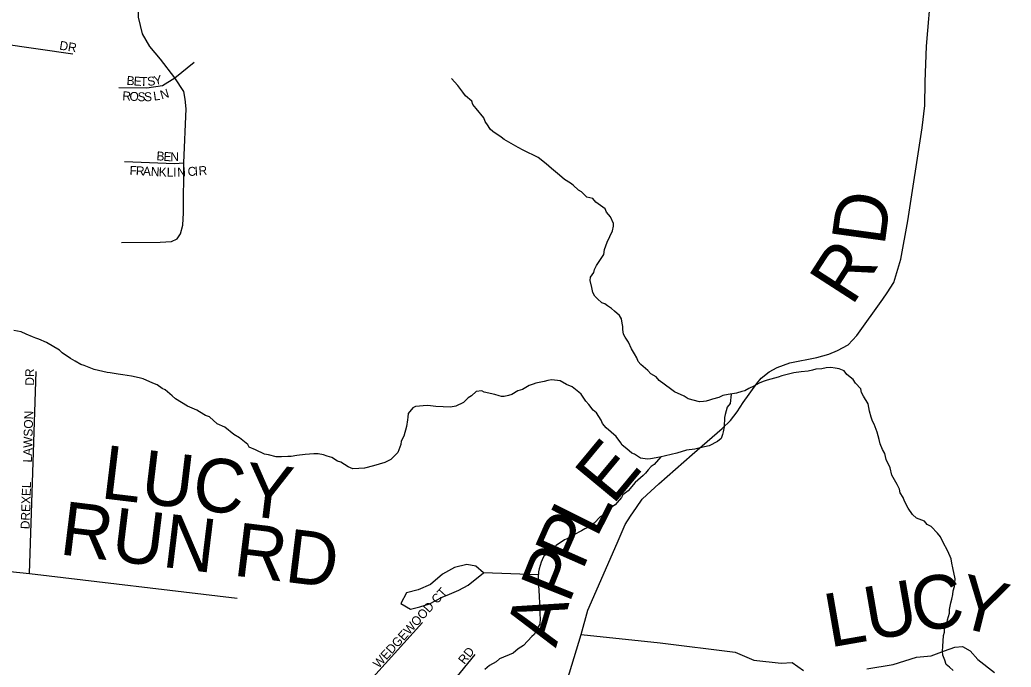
# Model space of a CAD drawing. Extents: x 1310247 to 1664935, y 235267 to 584339.
# Drawn here: x 1479257 to 1484809, y 383338 to 386965 of the extents above; entities that cross this region are included whole.
import ezdxf

# ---------------------------------------------------------------- set-up
doc = ezdxf.new("R2010")
doc.units = 0
for name, color, linetype in [('GM_X_Minor_Lake', 7, 'Continuous'), ('GM_X_Minor_River', 7, 'Continuous'), ('GM_X_Township_Road', 7, 'Continuous'), ('GM_X_Township_Road_Text', 7, 'Continuous'), ('GM_X_Township_Subdivision', 7, 'Continuous'), ('GM_X_Township_Subdivision_Text', 7, 'Continuous')]:
    doc.layers.add(name, color=color, linetype=linetype)

msp = doc.modelspace()

# ---------------------------------------------------------------- linework, layer by layer
at = {"layer": 'GM_X_Minor_Lake'}
for points in [[(1481854, 383866.8), (1481810.5, 383903.6), (1481760.5, 383912.6), (1481691.9, 383895.7), (1481625, 383858.7), (1481557.8, 383801.7), (1481487, 383770.8), (1481422.5, 383753.9), (1481391.4, 383694.2), (1481445, 383663.2), (1481497.5, 383676.3), (1481552, 383693.4), (1481622.9, 383730.3)], [(1481622.9, 383730.3), (1481663.3, 383747.7), (1481715.9, 383768.8), (1481768.6, 383798), (1481854, 383866.8)]]:
    msp.add_lwpolyline(points, dxfattribs=at)
at = {"layer": 'GM_X_Minor_River'}
for points in [[(1482431.9, 385971.8), (1482402.3, 386000.5), (1482386.4, 386010.8), (1482356.8, 386039.4), (1482340.9, 386049.7), (1482307.1, 386070.4), (1482279.4, 386095), (1482257.7, 386113.4), (1482233.9, 386131.9), (1482204.2, 386158.5), (1482160.7, 386193.5), (1482075, 386235.1), (1482047.2, 386249.7), (1481969.7, 386295.2), (1481951.8, 386307.5), (1481906.2, 386338.5), (1481890.3, 386352.8), (1481880.6, 386371), (1481863, 386395.5), (1481855.3, 386415.7), (1481812, 386468.6), (1481794.3, 386491), (1481788.6, 386509.2), (1481753, 386539.9), (1481737.3, 386560.3), (1481709.8, 386596.9), (1481674.3, 386635.7)], [(1484231.3, 384229.5), (1484211.9, 384267.9), (1484204.2, 384288.2), (1484186.6, 384314.6), (1484182.9, 384334.7), (1484169.3, 384361.1), (1484140.1, 384413.8), (1484130.7, 384454.1), (1484109.4, 384500.7), (1484102, 384534.9), (1484088.3, 384557.3), (1484074.8, 384589.6), (1484069.2, 384613.8), (1484057.8, 384654.2), (1484040.5, 384698.7), (1484032.7, 384716.9), (1484025.1, 384739.1), (1484015.6, 384771.4), (1484008.3, 384813.7), (1483980.9, 384856.3), (1483971.2, 384876.6), (1483967.5, 384896.7), (1483936, 384929.4), (1483924.3, 384949.7), (1483888.6, 384978.4), (1483872.9, 384998.8), (1483845, 385009.3), (1483823, 385013.7), (1483798.9, 385016.1), (1483772.8, 385014.6), (1483748.6, 385009), (1483714.5, 385007.6), (1483696.3, 385001.9), (1483672.1, 384996.3), (1483631.9, 384993), (1483591.7, 384987.7), (1483525.2, 384970.8), (1483502.9, 384963.1), (1483442.4, 384946.1), (1483420.2, 384938.5), (1483398, 384928.8), (1483367.6, 384913.3), (1483339.3, 384899.7), (1483317, 384886.1), (1483300.9, 384882.3), (1483270.6, 384872.8), (1483224.3, 384865.6), (1483194.1, 384860.1), (1483171.8, 384848.5), (1483135.5, 384839.1), (1483119.4, 384833.3), (1483101.2, 384827.6), (1483085.1, 384825.9), (1483063, 384824.3), (1482999.1, 384841.5), (1482977.2, 384855.9), (1482923.5, 384881), (1482901.7, 384897.4), (1482838.2, 384944.7), (1482820.5, 384965.1), (1482790.7, 384981.7), (1482774.9, 385000), (1482735.3, 385032.9), (1482719.6, 385051.2), (1482711.9, 385071.4), (1482700.2, 385093.7), (1482682.6, 385122.1), (1482665.2, 385158.6), (1482647.6, 385187), (1482637.8, 385203.2), (1482634.2, 385229.4), (1482634.6, 385247.5), (1482630.8, 385265.6), (1482627.2, 385289.8), (1482615.5, 385308), (1482587.8, 385332.6), (1482570, 385347), (1482548.2, 385363.4), (1482532.3, 385373.8), (1482516.3, 385380.1), (1482492.6, 385402.6), (1482476.8, 385416.9), (1482465.1, 385437.2), (1482459.6, 385465.4), (1482450.2, 385503.7), (1482452.5, 385523.8), (1482471, 385549.5), (1482475.3, 385565.5), (1482485.7, 385589.4), (1482526.9, 385650.9), (1482531.4, 385679), (1482546.1, 385718.9), (1482575.3, 385782.6), (1482581.8, 385808.6), (1482582, 385824.6), (1482564.6, 385861.1), (1482542.9, 385887.6), (1482535.2, 385905.8), (1482483.6, 385942.8), (1482465.9, 385963.2), (1482431.9, 385971.8)], [(1480533.8, 384585.7), (1480488.3, 384622.6), (1480456.5, 384641.3), (1480405, 384682.3), (1480363.1, 384701.1), (1480319.6, 384740), (1480297.7, 384748.5), (1480263.9, 384769.1), (1480248, 384777.5), (1480196.2, 384800.5), (1480128.6, 384841.8), (1480110.8, 384858.2), (1480071.2, 384891), (1480055.3, 384899.3), (1480025.5, 384919.9), (1480001.6, 384928.4), (1479947.8, 384953.4), (1479925.9, 384959.8), (1479881.8, 384968.6), (1479833.8, 384975.5), (1479807.8, 384980), (1479763.7, 384986.8), (1479745.7, 384989.1), (1479673.7, 385006.4), (1479617.9, 385027.5), (1479599.9, 385033.8), (1479568.1, 385052.5), (1479540.2, 385067), (1479494.6, 385099.9), (1479478.8, 385114.3), (1479407.3, 385157.7), (1479363.4, 385176.5), (1479347.4, 385180.8), (1479327.5, 385189.2), (1479293.6, 385203.9), (1479265.7, 385216.4), (1479223.7, 385225.2)], [(1483240.4, 384868.1), (1483235.5, 384815.2), (1483219.1, 384795.5), (1483206.4, 384753.5), (1483204.1, 384737.5), (1483201.2, 384685.3), (1483196.7, 384657.3), (1483192.4, 384641.3), (1483184, 384619.4), (1483163.7, 384601.6), (1483117.1, 384578.4), (1483090.9, 384572.8), (1483036.5, 384559.7), (1482990.2, 384554.5), (1482935.8, 384537.4), (1482905.5, 384529.9), (1482841, 384515), (1482788.7, 384505.8), (1482772.6, 384504.1), (1482732.5, 384508.8), (1482698.8, 384531.5), (1482684.8, 384537.8), (1482657.1, 384560.4), (1482629.4, 384580.9), (1482623.6, 384595.1), (1482596.1, 384629.7), (1482540.7, 384678.9), (1482521, 384703.3), (1482513.3, 384721.5), (1482485.9, 384762.2), (1482468.1, 384778.5), (1482444.5, 384809.1), (1482426.8, 384827.5), (1482401.3, 384868.1), (1482387.5, 384878.4), (1482349.8, 384909.1), (1482317.9, 384921.8), (1482282.2, 384942.5), (1482268.1, 384944.7), (1482234.1, 384947.3), (1482213.9, 384943.7), (1482193.8, 384938), (1482147.4, 384928.8), (1482131.3, 384923), (1482109.1, 384915.4), (1482072.6, 384893.9), (1482046.4, 384886.4), (1482011.9, 384864.9), (1481993.7, 384859.2), (1481969.5, 384853.6), (1481955.5, 384853.8), (1481941.5, 384858.1), (1481917.6, 384866.5), (1481857.6, 384879.6), (1481843.6, 384885.9), (1481813.4, 384882.4), (1481787, 384858.8), (1481768.7, 384847.1), (1481742.2, 384821.5), (1481699.7, 384800.1), (1481669.5, 384794.6), (1481587.2, 384798.1), (1481557.2, 384802.6), (1481539.1, 384804.9), (1481472.8, 384798.1), (1481458.6, 384790.3), (1481432, 384758.6), (1481429.6, 384738.6), (1481427.4, 384724.6), (1481422.7, 384686.5), (1481407.8, 384632.6), (1481393.3, 384604.7), (1481390.9, 384584.7), (1481374.1, 384540.8), (1481361.8, 384526.9), (1481335.3, 384501.3), (1481319.1, 384493.6), (1481300.9, 384483.8), (1481238.4, 384466.9), (1481188, 384453.7), (1481155.8, 384450.2), (1481121.7, 384448.8), (1481095.8, 384461.3), (1481054, 384486.2), (1481036.1, 384492.5), (1481004.3, 384513.1), (1480978.3, 384519.6), (1480958.4, 384528), (1480928.4, 384532.6), (1480904.3, 384533), (1480856, 384529.8), (1480807.8, 384524.6), (1480777.6, 384519.1), (1480757.5, 384517.5), (1480723.3, 384516.1), (1480693.2, 384516.6), (1480649.3, 384527.4), (1480627.2, 384531.8), (1480577.4, 384554.8), (1480541.6, 384571.5), (1480533.8, 384585.7)], [(1482847.5, 384516.5), (1482810.2, 384473.3), (1482792, 384461.6), (1482775.6, 384443.8), (1482761.2, 384424), (1482747, 384412.2), (1482702.2, 384372.8), (1482663.2, 384325.3), (1482634.7, 384303.7), (1482626.4, 384287.8), (1482591.7, 384248.3), (1482571.3, 384234.6), (1482536.6, 384197), (1482506.2, 384179.5), (1482473.5, 384143.9), (1482443, 384122.4), (1482420.8, 384112.7), (1482402.5, 384101), (1482360, 384079.7), (1482325.5, 384058.2), (1482307.3, 384050.5), (1482260.6, 384019.2), (1482244.3, 384001.4), (1482191.4, 383960.1), (1482183, 383940.2), (1482176.7, 383926.3), (1482166.1, 383888.3), (1482161.8, 383872.3), (1482159.2, 383840.2), (1482160.7, 383806.1), (1482164.1, 383773.9), (1482165.4, 383729.7), (1482166.9, 383699.5), (1482168.6, 383679.4), (1482169.8, 383631.2), (1482171.5, 383613.1), (1482168.9, 383579), (1482160.6, 383563.1), (1482137.8, 383521.3), (1482123.6, 383509.5), (1482078.6, 383460.1), (1482048.1, 383440.6), (1482019.6, 383417), (1481942.8, 383384.2), (1481924.5, 383368.4), (1481888, 383347), (1481861.5, 383325.4)], [(1484483, 383319.4), (1484463.2, 383337.8), (1484445.4, 383352.2), (1484437.8, 383376.4), (1484426.2, 383404.7), (1484424.6, 383426.8), (1484425, 383453), (1484430.1, 383515.1), (1484434.4, 383533.1), (1484434.7, 383551.2), (1484449.2, 383581), (1484451.6, 383603.1), (1484462.3, 383641), (1484462.6, 383661.1), (1484471.3, 383699.1), (1484475.6, 383719.1), (1484482.1, 383745.1), (1484484.5, 383765.2), (1484490.9, 383789.1), (1484495.6, 383833.2), (1484482.6, 383893.7), (1484477, 383919.9), (1484473.4, 383944.1), (1484454.1, 383988.6), (1484426.8, 384039.3), (1484413.3, 384067.6), (1484395.5, 384088), (1484360.1, 384126.8), (1484338.2, 384137.2), (1484322.4, 384155.6), (1484278.5, 384172.4), (1484256.8, 384192.9), (1484231.3, 384229.5)], [(1482160.5, 383855.7), (1481854, 383866.8)]]:
    msp.add_lwpolyline(points, dxfattribs=at)
at = {"layer": 'GM_X_Township_Road'}
for points in [[(1482400.3, 383521.1), (1482437.2, 383657.1), (1482603.1, 384033.6), (1482647.8, 384136.6), (1482677.1, 384184), (1482710.4, 384233.2), (1482741.5, 384278.5), (1482768.2, 384303.9), (1482835.8, 384364.2), (1483022.1, 384529.7), (1483190, 384675.7), (1483237.2, 384720.6), (1483274.4, 384767.7), (1483307.8, 384820.9), (1483384.6, 384927.1), (1483409.4, 384956.5), (1483454.3, 384993.5), (1483498.9, 385016.4), (1483569.6, 385042.6), (1483720.4, 385072.7), (1483786.9, 385091), (1483835.5, 385111.8), (1483895.6, 385144.1), (1483945.2, 385196.9), (1484089, 385399.8), (1484113.9, 385435.3), (1484151.1, 385492.5), (1484190.7, 385624.9), (1484230.2, 385839.1), (1484310.2, 386359.4), (1484324.9, 386484.4), (1484326.7, 386616.8), (1484334.1, 386817.2), (1484390.1, 387477.3)], [(1478065.3, 383996.8), (1478473.2, 383950.7), (1478641.5, 383931.6), (1479312.4, 383861.9), (1480473.6, 383724.8)], [(1481685.6, 380833.3), (1481688.2, 380848.6), (1481714.8, 381046.8), (1481741.5, 381199.4), (1481761.6, 381289.7), (1481779.2, 381412.6), (1481801.7, 381527.9), (1481849.4, 381693.5), (1481907, 381894.1), (1481960.1, 382067.5), (1482108.3, 382556.7), (1482400.3, 383521.1)], [(1482400.3, 383521.1), (1482843.4, 383475.1), (1483262.6, 383421.8), (1483366.7, 383377.5), (1483520, 383361.1), (1483582.5, 383364.8), (1483645.1, 383318.8)], [(1484001.2, 383327.9), (1484148.5, 383352.5), (1484278.4, 383394.5), (1484361, 383401.5), (1484435.8, 383428.9), (1484493.9, 383449.6), (1484536.7, 383453.4), (1484579.5, 383428.9), (1484621.6, 383380), (1484715.9, 383308.9)]]:
    msp.add_lwpolyline(points, dxfattribs=at)
at = {"layer": 'GM_X_Township_Subdivision'}
for points in [[(1479826.2, 385717.6), (1480042.5, 385718.6), (1480105.8, 385722.2), (1480139.1, 385738.7), (1480156.4, 385765.5), (1480169.8, 385814.3), (1480174.5, 385884.1), (1480176.5, 386164.5), (1480188, 386466), (1480184.1, 386519.6), (1480176.5, 386563.6), (1480125.6, 386640.3), (1480045.4, 386744.4), (1479986, 386815.3), (1479944.9, 386887), (1479921, 386980.8), (1479919.1, 387080.3), (1479926.7, 387224.8), (1479942, 387670.8)], [(1478348.3, 386947.3), (1479553.9, 386774.8)], [(1480125.6, 386640.3), (1480233.3, 386728.5)], [(1479810.9, 386585.6), (1479968.8, 386583.7), (1480056, 386596.4), (1480125.6, 386640.3)], [(1479843.4, 386171.2), (1480122.9, 386159.8), (1480176.5, 386164.5)], [(1479312.4, 383861.9), (1479348.2, 384995.3)], [(1481198.7, 383240.4), (1481512.1, 383587.5)], [(1479556, 381899.7), (1479685.4, 381876.7), (1479923.3, 381893.4), (1480146.6, 381943.5), (1480301, 381991.5), (1480397, 382035.4), (1480551.5, 382112.6), (1480722.6, 382214.8), (1480849.9, 382317.1), (1481142.5, 382613.7), (1481292.3, 382786.6), (1481459.2, 382978.7), (1481561.5, 383105.9), (1481807.1, 383408.6)]]:
    msp.add_lwpolyline(points, dxfattribs=at)

# ---------------------------------------------------------------- texts
at = {"layer": 'GM_X_Township_Road_Text'}
for s, rotation, p in [('D', 82.2449, (1484099, 385694.1)), ('R', 57.1771, (1483916.9, 385355.9)), ('E', 50.3261, (1482577.7, 384241.4)), ('LUCY', 353.1571, (1479704.6, 384285.4)), ('RUN RD', 353.0334, (1479473.7, 383970.9)), ('L', 63.3104, (1482486.7, 384055.9)), ('P', 66.2218, (1482406.8, 383874.3)), ('P', 68.1298, (1482332.5, 383688.9)), ('U', 9.8774, (1484013.8, 383486)), ('C', 9.3263, (1484273.1, 383531.1)), ('Y', 345.7376, (1484483.9, 383572.5)), ('L', 9.8843, (1483792.7, 383447.5)), ('A', 73.307, (1482259, 383442.8))]:
    msp.add_text(s, height=300, rotation=rotation, dxfattribs=at).set_placement(p)
at = {"layer": 'GM_X_Township_Subdivision_Text'}
for s, rotation, p in [('DR', 350.5318, (1479476.2, 386798.7)), ('B', 355.7708, (1479853.8, 386600.8)), ('E', 355.7606, (1479893.3, 386597.9)), ('T', 357.7702, (1479930.3, 386595.2)), ('S', 6.9476, (1479974.2, 386594.2)), ('Y', 10.9132, (1480012.9, 386599)), ('R', 356.2085, (1479830.3, 386515)), ('O', 356.5589, (1479870.2, 386512.4)), ('S', 358.4363, (1479915.9, 386509.6)), ('S', 1.1246, (1479953.6, 386508.7)), ('L', 8.3764, (1480008.8, 386511.8)), ('N', 16.9389, (1480051.6, 386518.7)), ('B', 355.6739, (1480021.2, 386178.4)), ('E', 355.6788, (1480060.7, 386175.4)), ('N', 1.0511, (1480100.8, 386172.6)), ('F', 356.9384, (1479870.9, 386097)), ('R', 356.9387, (1479906.1, 386095.1)), ('A', 356.939, (1479945.6, 386093)), ('C', 4.0551, (1480198.6, 386089.2)), ('I', 4.1599, (1480238.2, 386092)), ('R', 4.1861, (1480260.1, 386093.6)), ('N', 356.9641, (1479989.6, 386090.6)), ('K', 357.6959, (1480034.2, 386088.2)), ('L', 359.556, (1480079.9, 386086.4)), ('I', 0.7006, (1480116.2, 386086.2)), ('N', 2.3717, (1480139.8, 386086.5)), ('DR', 90, (1479337.6, 384915.1)), ('LAWSON', 88.3406, (1479324.4, 384484.1)), ('DREXEL', 87.9146, (1479311.2, 384110.2)), ('WEDGEWOOD CT', 47.8282, (1481267.2, 383328.6)), ('RD', 51.3366, (1481746.5, 383350.1))]:
    msp.add_text(s, height=50, rotation=rotation, dxfattribs=at).set_placement(p)

doc.saveas('drawing.dxf')
